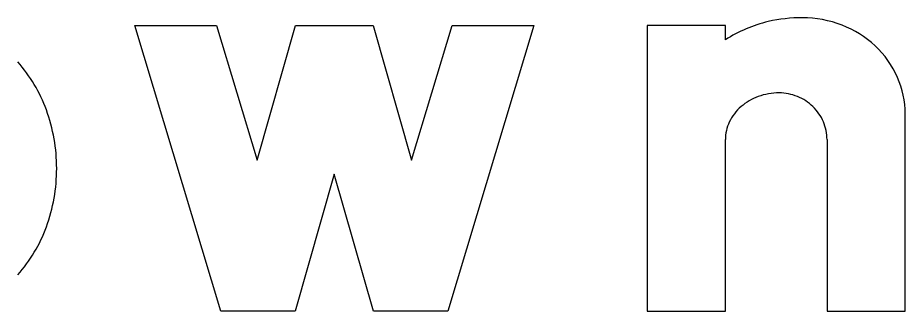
# Model space of a CAD drawing. Extents: x 1806251 to 1809821, y 414895 to 422886.
# Drawn here: x 1809677.2294 to 1809677.5925, y 414911.8475 to 414911.9675 of the extents above; entities that cross this region are included whole.
import ezdxf

# ---------------------------------------------------------------- set-up
doc = ezdxf.new("R2010")
doc.units = 0
for name, color, linetype in [('GSBWFILL', 7, 'Continuous'), ('GSCOLORFILL', 7, 'Continuous'), ('GSOUTLINE', 7, 'Continuous')]:
    doc.layers.add(name, color=color, linetype=linetype)

msp = doc.modelspace()

# ---------------------------------------------------------------- linework, layer by layer
at = {"layer": 'GSBWFILL'}
msp.add_line((1809677.56055, 414911.91767), (1809677.56055, 414911.8475), dxfattribs=at)
msp.add_lwpolyline([(1809677.44055, 414911.9643), (1809677.40535, 414911.8475), (1809677.37495, 414911.8475), (1809677.35895, 414911.9035), (1809677.34295, 414911.8475), (1809677.31255, 414911.8475), (1809677.27735, 414911.9643), (1809677.31077, 414911.9643), (1809677.32734, 414911.90933), (1809677.34304, 414911.9643), (1809677.37486, 414911.9643), (1809677.39056, 414911.90933), (1809677.40713, 414911.9643)], close=True, dxfattribs=at)
for points in [[(1809677.51895, 414911.95852), (1809677.51895, 414911.9643), (1809677.48695, 414911.9643), (1809677.48695, 414911.8475), (1809677.51895, 414911.8475), (1809677.51895, 414911.91767)], [(1809677.56055, 414911.8475), (1809677.59255, 414911.8475), (1809677.59255, 414911.92821)]]:
    msp.add_lwpolyline(points, dxfattribs=at)
for centre, major_axis, ratio, start_param, end_param in [((1809677.5499, 414911.90992), (0, 0.05762), 0.999997, 0.235088, 0.567132), ((1809677.55045, 414911.9035), (0, 0.064), 0.999997, 0, 0.219986), ((1809677.55045, 414911.92245), (0, 0.04505), 0.999997, 5.914285, 6.283185), ((1809677.55153, 414911.92526), (0, 0.04204), 0.999997, 5.532258, 5.914285), ((1809677.55321, 414911.92705), (0, 0.03959), 0.999997, 5.130076, 5.532258), ((1809677.18317, 414911.90862), (0, 0.0617), 0.999994, 5.063069, 5.435798), ((1809677.55581, 414911.92821), (0, 0.03674), 0.999997, 4.712389, 5.130076), ((1809677.5409, 414911.91157), (0, 0.02519), 0.999997, 0, 0.345704), ((1809677.5409, 414911.91655), (0, 0.02021), 0.999997, 5.900624, 6.283185), ((1809677.53983, 414911.91455), (0, 0.02202), 0.999997, 0.345704, 0.715718), ((1809677.54112, 414911.9171), (0, 0.01962), 0.999997, 5.51227, 5.900624), ((1809677.17574, 414911.9059), (0, 0.06961), 0.999994, 4.712389, 5.063069), ((1809677.53817, 414911.91646), (0, 0.0195), 0.999997, 0.715718, 1.126231), ((1809677.54146, 414911.91745), (0, 0.01913), 0.999997, 5.115435, 5.51227), ((1809677.53562, 414911.91767), (0, 0.01667), 0.999997, 1.126231, 1.570796), ((1809677.54199, 414911.91767), (0, 0.01856), 0.999997, 4.712389, 5.115435), ((1809677.17574, 414911.9059), (0, 0.06961), 0.999994, 4.361709, 4.712389), ((1809677.18317, 414911.90318), (0, 0.0617), 0.999994, 3.98898, 4.361709)]:
    msp.add_ellipse(centre, major_axis=major_axis, ratio=ratio, start_param=start_param, end_param=end_param, dxfattribs=at)
at = {"layer": 'GSCOLORFILL'}
msp.add_line((1809677.56055, 414911.91767), (1809677.56055, 414911.8475), dxfattribs=at)
msp.add_lwpolyline([(1809677.44055, 414911.9643), (1809677.40535, 414911.8475), (1809677.37495, 414911.8475), (1809677.35895, 414911.9035), (1809677.34295, 414911.8475), (1809677.31255, 414911.8475), (1809677.27735, 414911.9643), (1809677.31077, 414911.9643), (1809677.32734, 414911.90933), (1809677.34304, 414911.9643), (1809677.37486, 414911.9643), (1809677.39056, 414911.90933), (1809677.40713, 414911.9643)], close=True, dxfattribs=at)
for points in [[(1809677.51895, 414911.95852), (1809677.51895, 414911.9643), (1809677.48695, 414911.9643), (1809677.48695, 414911.8475), (1809677.51895, 414911.8475), (1809677.51895, 414911.91767)], [(1809677.56055, 414911.8475), (1809677.59255, 414911.8475), (1809677.59255, 414911.92821)]]:
    msp.add_lwpolyline(points, dxfattribs=at)
for centre, major_axis, ratio, start_param, end_param in [((1809677.5499, 414911.90992), (0, 0.05762), 0.999997, 0.235088, 0.567132), ((1809677.55045, 414911.9035), (0, 0.064), 0.999997, 0, 0.219986), ((1809677.55045, 414911.92245), (0, 0.04505), 0.999997, 5.914285, 6.283185), ((1809677.55153, 414911.92526), (0, 0.04204), 0.999997, 5.532258, 5.914285), ((1809677.55321, 414911.92705), (0, 0.03959), 0.999997, 5.130076, 5.532258), ((1809677.18317, 414911.90862), (0, 0.0617), 0.999994, 5.063069, 5.435798), ((1809677.55581, 414911.92821), (0, 0.03674), 0.999997, 4.712389, 5.130076), ((1809677.5409, 414911.91157), (0, 0.02519), 0.999997, 0, 0.345704), ((1809677.5409, 414911.91655), (0, 0.02021), 0.999997, 5.900624, 6.283185), ((1809677.53983, 414911.91455), (0, 0.02202), 0.999997, 0.345704, 0.715718), ((1809677.54112, 414911.9171), (0, 0.01962), 0.999997, 5.51227, 5.900624), ((1809677.17574, 414911.9059), (0, 0.06961), 0.999994, 4.712389, 5.063069), ((1809677.53817, 414911.91646), (0, 0.0195), 0.999997, 0.715718, 1.126231), ((1809677.54146, 414911.91745), (0, 0.01913), 0.999997, 5.115435, 5.51227), ((1809677.53562, 414911.91767), (0, 0.01667), 0.999997, 1.126231, 1.570796), ((1809677.54199, 414911.91767), (0, 0.01856), 0.999997, 4.712389, 5.115435), ((1809677.17574, 414911.9059), (0, 0.06961), 0.999994, 4.361709, 4.712389), ((1809677.18317, 414911.90318), (0, 0.0617), 0.999994, 3.98898, 4.361709)]:
    msp.add_ellipse(centre, major_axis=major_axis, ratio=ratio, start_param=start_param, end_param=end_param, dxfattribs=at)
at = {"layer": 'GSOUTLINE'}
msp.add_line((1809677.56055, 414911.91767), (1809677.56055, 414911.8475), dxfattribs=at)
msp.add_lwpolyline([(1809677.44055, 414911.9643), (1809677.40535, 414911.8475), (1809677.37495, 414911.8475), (1809677.35895, 414911.9035), (1809677.34295, 414911.8475), (1809677.31255, 414911.8475), (1809677.27735, 414911.9643), (1809677.31077, 414911.9643), (1809677.32734, 414911.90933), (1809677.34304, 414911.9643), (1809677.37486, 414911.9643), (1809677.39056, 414911.90933), (1809677.40713, 414911.9643)], close=True, dxfattribs=at)
for points in [[(1809677.51895, 414911.95852), (1809677.51895, 414911.9643), (1809677.48695, 414911.9643), (1809677.48695, 414911.8475), (1809677.51895, 414911.8475), (1809677.51895, 414911.91767)], [(1809677.56055, 414911.8475), (1809677.59255, 414911.8475), (1809677.59255, 414911.92821)]]:
    msp.add_lwpolyline(points, dxfattribs=at)
for centre, major_axis, ratio, start_param, end_param in [((1809677.5499, 414911.90992), (0, 0.05762), 0.999997, 0.235088, 0.567132), ((1809677.55045, 414911.9035), (0, 0.064), 0.999997, 0, 0.219986), ((1809677.55045, 414911.92245), (0, 0.04505), 0.999997, 5.914285, 6.283185), ((1809677.55153, 414911.92526), (0, 0.04204), 0.999997, 5.532258, 5.914285), ((1809677.55321, 414911.92705), (0, 0.03959), 0.999997, 5.130076, 5.532258), ((1809677.18317, 414911.90862), (0, 0.0617), 0.999994, 5.063069, 5.435798), ((1809677.55581, 414911.92821), (0, 0.03674), 0.999997, 4.712389, 5.130076), ((1809677.5409, 414911.91157), (0, 0.02519), 0.999997, 0, 0.345704), ((1809677.5409, 414911.91655), (0, 0.02021), 0.999997, 5.900624, 6.283185), ((1809677.53983, 414911.91455), (0, 0.02202), 0.999997, 0.345704, 0.715718), ((1809677.54112, 414911.9171), (0, 0.01962), 0.999997, 5.51227, 5.900624), ((1809677.17574, 414911.9059), (0, 0.06961), 0.999994, 4.712389, 5.063069), ((1809677.53817, 414911.91646), (0, 0.0195), 0.999997, 0.715718, 1.126231), ((1809677.54146, 414911.91745), (0, 0.01913), 0.999997, 5.115435, 5.51227), ((1809677.53562, 414911.91767), (0, 0.01667), 0.999997, 1.126231, 1.570796), ((1809677.54199, 414911.91767), (0, 0.01856), 0.999997, 4.712389, 5.115435), ((1809677.17574, 414911.9059), (0, 0.06961), 0.999994, 4.361709, 4.712389), ((1809677.18317, 414911.90318), (0, 0.0617), 0.999994, 3.98898, 4.361709)]:
    msp.add_ellipse(centre, major_axis=major_axis, ratio=ratio, start_param=start_param, end_param=end_param, dxfattribs=at)

doc.saveas('drawing.dxf')
